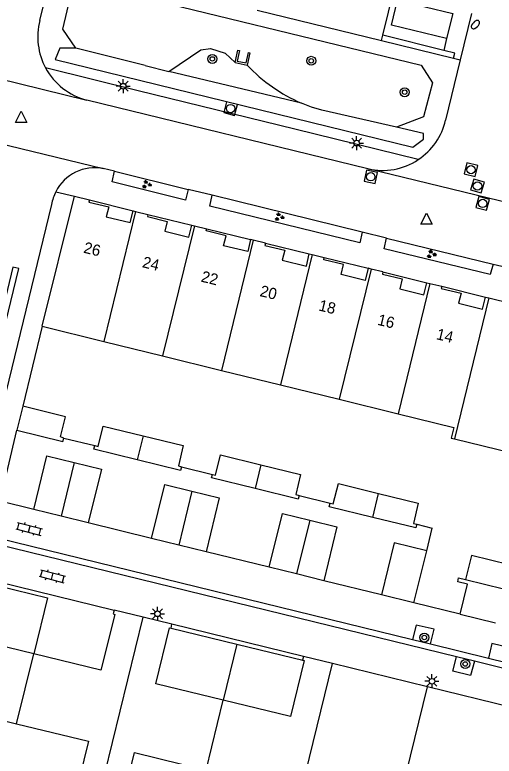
# Model space of a CAD drawing. Extents: x 128999 to 131010, y 395498 to 399007.
# Drawn here: x 129171.9 to 129214.7, y 397851.3 to 397917.4 of the extents above; entities that cross this region are included whole.
import ezdxf

# ---------------------------------------------------------------- set-up
doc = ezdxf.new("R2010")
doc.units = 0
for name, color, linetype in [('gg-afsc-erfafscheiding', 7, 'Continuous'), ('gg-afsc-muur', 7, 'Continuous'), ('gg-anno-huisnummerreeks BGT', 7, 'Continuous'), ('gg-bbg-bijgebouw', 7, 'Continuous'), ('gg-bbg-gedigitaliseerde bebouwing', 7, 'Continuous'), ('gg-bbg-hoofdgebouw', 7, 'Continuous'), ('gg-bbg-luifel en loopbrug', 7, 'Continuous'), ('gg-bbg-onder overbouw', 7, 'Continuous'), ('gg-bbg-pand overbouw', 7, 'Continuous'), ('gg-bbg-tussenscheiding', 7, 'Continuous'), ('gg-knt-verharding', 7, 'Continuous'), ('gg-kntw-wadi', 7, 'Continuous'), ('gg-kwrk-uitstroombak niveau min 01', 7, 'Continuous'), ('gt-grn-afwateringsgoot', 7, 'Continuous'), ('gt-grn-groengrens', 7, 'Continuous'), ('gt-grn-weggrens', 7, 'Continuous'), ('gt-symb-boom', 7, 'Continuous'), ('gt-symb-brandkraan', 7, 'Continuous'), ('gt-symb-groenvak', 7, 'Continuous'), ('gt-symb-klinker verharding', 7, 'Continuous'), ('gt-symb-lichtmast', 7, 'Continuous'), ('gt-symb-rioolschacht', 7, 'Continuous'), ('gt-symb-waterafsluiter', 7, 'Continuous')]:
    doc.layers.add(name, color=color, linetype=linetype)

# ---------------------------------------------------------------- blocks, each defined once
blk = doc.blocks.new('gt0-BOOM')
at = {"layer": 'gt-symb-boom'}
for radius in [0.4, 0.2]:
    blk.add_circle((0, 0), radius, dxfattribs=at)
blk = doc.blocks.new('gt0-LMAST')
at = {"layer": 'gt-symb-lichtmast'}
for p, q in [((-0.182, 0.173), (-0.447, 0.438)), ((-0.005, 0.246), (-0.005, 0.621)), ((0.172, 0.173), (0.437, 0.438)), ((-0.255, -0.004), (-0.63, -0.004)), ((-0.182, -0.181), (-0.447, -0.446)), ((-0.005, -0.254), (-0.005, -0.629)), ((0.437, -0.446), (0.172, -0.181)), ((0.245, -0.004), (0.62, -0.004))]:
    blk.add_line(p, q, dxfattribs=at)
blk.add_circle((-0.005, -0.004), 0.25, dxfattribs=at)
blk = doc.blocks.new('gt0-RS')
at = {"layer": 'gt-symb-rioolschacht'}
blk.add_lwpolyline([(-0.5, -0.5), (0.5, -0.5), (0.5, 0.5), (-0.5, 0.5)], close=True, dxfattribs=at)
blk.add_circle((0, 0), 0.375, dxfattribs=at)
blk = doc.blocks.new('gt0-BR')
at = {"layer": 'gt-symb-brandkraan'}
for centre, radius, start, end in [((-0.244, 0), 0.206, 107.56694, 252.43307), ((0.599, -2.664), 3, 106.89205, 107.56694), ((0, -0.691), 0.938, 73.10799, 106.89205), ((-0.599, -2.664), 3, 72.43309, 73.10799), ((0.244, 0), 0.206, 287.56695, 72.43309), ((0.599, 2.664), 3, 252.43307, 253.10797), ((0, 0.691), 0.938, 253.10797, 286.89206), ((-0.599, 2.664), 3, 286.89206, 287.56695)]:
    blk.add_arc(centre, radius, start, end, dxfattribs=at)
blk = doc.blocks.new('gt0-WAFSL')
at = {"layer": 'gt-symb-waterafsluiter'}
for p, q in [((-0.5, -0.333), (0, 0.667)), ((0, 0.667), (0.5, -0.333)), ((0.5, -0.333), (-0.5, -0.333))]:
    blk.add_line(p, q, dxfattribs=at)
blk = doc.blocks.new('gt0-GRVAK')
at = {"layer": 'gt-symb-groenvak'}
for p, q in [((-0.11, 0.189), (-0.228, 0.24)), ((-0.182, 0.153), (0.088, 0.153)), ((-0.091, 0.211), (-0.156, 0.322)), ((-0.047, 0.214), (-0.047, 0.393)), ((-0.004, 0.211), (0.061, 0.322)), ((0.015, 0.189), (0.133, 0.24)), ((0.262, -0.052), (0.197, 0.059)), ((0.305, -0.049), (0.305, 0.13)), ((0.349, -0.052), (0.414, 0.059)), ((-0.245, -0.228), (-0.363, -0.177)), ((-0.318, -0.264), (-0.047, -0.264)), ((-0.226, -0.206), (-0.291, -0.095)), ((-0.183, -0.203), (-0.183, -0.024)), ((-0.139, -0.206), (-0.074, -0.095)), ((-0.12, -0.228), (-0.002, -0.177)), ((0.243, -0.074), (0.125, -0.023)), ((0.17, -0.11), (0.441, -0.11)), ((0.368, -0.074), (0.486, -0.023))]:
    blk.add_line(p, q, dxfattribs=at)
blk = doc.blocks.new('gt0-KL1')
at = {"layer": 'gt-symb-klinker verharding'}
for p, q in [((-1.15, 0.3), (1.15, 0.3)), ((-1, -0.3), (-1, 0.3)), ((-0.5, 0.3), (-0.5, 0.45)), ((0, -0.3), (0, 0.3)), ((0.5, 0.3), (0.5, 0.45)), ((1, -0.3), (1, 0.3)), ((-1.15, -0.3), (1.15, -0.3)), ((-0.5, -0.45), (-0.5, -0.3)), ((0.5, -0.45), (0.5, -0.3))]:
    blk.add_line(p, q, dxfattribs=at)

msp = doc.modelspace()

# ---------------------------------------------------------------- linework, layer by layer
at = {"layer": 'gg-afsc-erfafscheiding'}
for p, q in [((129176.315, 397879.625), (129179.086, 397878.945)), ((129186.814, 397877.05), (129189.565, 397876.375)), ((129197.308, 397874.5), (129200.059, 397873.807)), ((129207.794, 397871.933), (129209.184, 397871.593))]:
    msp.add_line(p, q, dxfattribs=at)
at = {"layer": 'gg-afsc-muur'}
for p, q in [((129210.198, 397914.176), (129204.776, 397915.535)), ((129204.662, 397915.068), (129211.074, 397913.501)), ((129174.381, 397889.586), (129172.667, 397882.461)), ((129208.688, 397869.581), (129209.184, 397871.593)), ((129211.665, 397863.935), (129207.543, 397864.931))]:
    msp.add_line(p, q, dxfattribs=at)
msp.add_lwpolyline([(129211.074, 397913.501), (129211.185, 397913.929), (129210.198, 397914.176)], dxfattribs=at)
at = {"layer": 'gg-bbg-bijgebouw'}
for p, q in [((129172.667, 397882.461), (129172.125, 397880.326)), ((129212.144, 397867.007), (129215.544, 397866.178)), ((129211.665, 397863.935), (129214.822, 397863.155))]:
    msp.add_line(p, q, dxfattribs=at)
for points in [[(129176.315, 397879.625), (129176.024, 397879.718), (129176.459, 397881.529), (129172.667, 397882.461)], [(129172.125, 397880.326), (129176.234, 397879.304), (129176.315, 397879.625)], [(129179.086, 397878.945), (129179.374, 397878.884), (129179.811, 397880.694), (129183.382, 397879.82)], [(129183.382, 397879.82), (129186.953, 397878.946), (129186.535, 397877.144), (129186.814, 397877.05)], [(129182.86, 397877.687), (129178.998, 397878.63), (129179.086, 397878.945)], [(129186.814, 397877.05), (129186.729, 397876.742), (129182.86, 397877.687)], [(129189.565, 397876.375), (129189.851, 397876.313), (129190.301, 397878.122), (129193.886, 397877.245)], [(129193.886, 397877.245), (129197.426, 397876.38), (129197.006, 397874.578), (129197.308, 397874.5)], [(129193.366, 397875.12), (129189.496, 397876.069), (129189.565, 397876.375)], [(129200.059, 397873.807), (129200.349, 397873.752), (129200.809, 397875.556), (129204.39, 397874.678)], [(129197.308, 397874.5), (129197.214, 397874.176), (129193.366, 397875.12)], [(129204.39, 397874.678), (129207.918, 397873.813), (129207.503, 397871.998), (129207.794, 397871.933)], [(129203.869, 397872.548), (129199.978, 397873.501), (129200.059, 397873.807)], [(129207.794, 397871.933), (129207.712, 397871.607), (129203.869, 397872.548)], [(129211.665, 397863.935), (129212.324, 397866.6), (129211.45, 397866.816), (129211.534, 397867.156), (129212.144, 397867.007)]]:
    msp.add_lwpolyline(points, dxfattribs=at)
at = {"layer": 'gg-bbg-gedigitaliseerde bebouwing'}
for points in [[(129170.887, 397849.187), (129164.494, 397850.752), (129165.709, 397855.716), (129172.104, 397854.151)], [(129172.104, 397854.151), (129178.505, 397852.584), (129177.29, 397847.62), (129170.887, 397849.187)], [(129187.787, 397845.051), (129181.393, 397846.616), (129182.608, 397851.58), (129189.004, 397850.015)]]:
    msp.add_lwpolyline(points, dxfattribs=at)
at = {"layer": 'gg-bbg-hoofdgebouw'}
for p, q in [((129193.572, 397917.778), (129204.662, 397915.068)), ((129204.662, 397915.068), (129204.776, 397915.535)), ((129174.381, 397889.586), (129177.25, 397901.18)), ((129177.25, 397901.18), (129178.589, 397900.854)), ((129182.483, 397899.886), (129182.713, 397899.83)), ((129182.713, 397899.83), (129183.811, 397899.565)), ((129187.73, 397898.596), (129187.964, 397898.54)), ((129187.964, 397898.54), (129189.058, 397898.28)), ((129193.216, 397897.258), (129192.978, 397897.316)), ((129194.29, 397896.995), (129193.216, 397897.258)), ((129198.212, 397896.038), (129198.468, 397895.975)), ((129198.468, 397895.975), (129199.539, 397895.71)), ((129203.721, 397894.693), (129203.462, 397894.757)), ((129204.78, 397894.433), (129203.721, 397894.693)), ((129208.702, 397893.476), (129208.974, 397893.409)), ((129208.974, 397893.409), (129210.019, 397893.154)), ((129213.94, 397892.192), (129214.226, 397892.122)), ((129214.226, 397892.122), (129216.484, 397891.571)), ((129174.381, 397889.586), (129179.875, 397888.236)), ((129179.875, 397888.236), (129185.126, 397886.946)), ((129185.126, 397886.946), (129190.378, 397885.656)), ((129190.378, 397885.656), (129195.628, 397884.366)), ((129195.628, 397884.366), (129200.879, 397883.076)), ((129200.879, 397883.076), (129206.13, 397881.786)), ((129211.148, 397879.543), (129218.43, 397877.766)), ((129183.391, 397863.654), (129180.807, 397864.277)), ((129185.945, 397863.038), (129183.391, 397863.654)), ((129185.874, 397862.679), (129185.945, 397863.038)), ((129200.292, 397859.522), (129197.692, 397860.16)), ((129208.741, 397857.45), (129200.292, 397859.522)), ((129217.19, 397855.378), (129208.741, 397857.45))]:
    msp.add_line(p, q, dxfattribs=at)
for points in [[(129204.776, 397915.535), (129206.317, 397921.852), (129210.624, 397920.773), (129210.677, 397920.986), (129211.567, 397920.763), (129212.165, 397923.183), (129212.388, 397923.128)], [(129206.13, 397881.786), (129211.102, 397880.565), (129210.875, 397879.61), (129211.148, 397879.543)], [(129173.634, 397860.389), (129167.637, 397861.852), (129168.852, 397866.829), (129168.986, 397866.802)], [(129180.807, 397864.277), (129180.723, 397863.936), (129180.848, 397863.905), (129179.62, 397858.929), (129173.634, 397860.389)], [(129190.532, 397856.248), (129184.531, 397857.702), (129185.748, 397862.713), (129185.874, 397862.679)], [(129197.74, 397859.783), (129196.524, 397854.796), (129190.532, 397856.248)], [(129197.692, 397860.16), (129197.607, 397859.811), (129197.74, 397859.783)]]:
    msp.add_lwpolyline(points, dxfattribs=at)
at = {"layer": 'gg-bbg-luifel en loopbrug'}
for p, q in [((129211, 397917.465), (129210.455, 397915.231)), ((129173.636, 397873.258), (129174.804, 397878.036)), ((129174.804, 397878.036), (129177.232, 397877.442)), ((129177.232, 397877.442), (129176.063, 397872.662)), ((129177.232, 397877.442), (129179.661, 397876.848)), ((129179.661, 397876.848), (129178.491, 397872.066)), ((129184.139, 397870.679), (129185.31, 397875.467)), ((129185.31, 397875.467), (129187.738, 397874.873)), ((129187.738, 397874.873), (129186.567, 397870.082)), ((129187.738, 397874.873), (129190.167, 397874.279)), ((129190.167, 397874.279), (129188.995, 397869.486)), ((129176.063, 397872.662), (129173.636, 397873.258)), ((129194.642, 397868.099), (129195.815, 397872.898)), ((129195.815, 397872.898), (129198.243, 397872.304)), ((129178.491, 397872.066), (129176.063, 397872.662)), ((129198.243, 397872.304), (129197.069, 397867.503)), ((129198.243, 397872.304), (129200.672, 397871.71)), ((129200.672, 397871.71), (129199.497, 397866.907)), ((129186.567, 397870.082), (129184.139, 397870.679)), ((129205.777, 397870.293), (129204.639, 397865.644)), ((129208.688, 397869.581), (129205.777, 397870.293)), ((129188.995, 397869.486), (129186.567, 397870.082)), ((129207.543, 397864.931), (129208.688, 397869.581)), ((129212.667, 397869.147), (129212.144, 397867.007)), ((129216.067, 397868.315), (129212.667, 397869.147)), ((129197.069, 397867.503), (129194.642, 397868.099)), ((129199.497, 397866.907), (129197.069, 397867.503)), ((129207.543, 397864.931), (129204.639, 397865.644)), ((129185.874, 397862.679), (129191.756, 397861.236)), ((129191.756, 397861.236), (129190.532, 397856.248)), ((129191.756, 397861.236), (129197.74, 397859.783))]:
    msp.add_line(p, q, dxfattribs=at)
for points in [[(129210.455, 397915.231), (129205.532, 397916.435), (129206.079, 397918.669), (129211, 397917.465)], [(129168.986, 397866.802), (129174.854, 397865.362), (129173.634, 397860.389)]]:
    msp.add_lwpolyline(points, dxfattribs=at)
at = {"layer": 'gg-bbg-onder overbouw'}
for points in [[(129178.589, 397900.854), (129178.542, 397900.66), (129180.314, 397900.229), (129180.099, 397899.345), (129182.221, 397898.826), (129182.483, 397899.886)], [(129183.811, 397899.565), (129183.764, 397899.371), (129185.536, 397898.94), (129185.321, 397898.056), (129187.467, 397897.528), (129187.73, 397898.596)], [(129192.978, 397897.316), (129192.714, 397896.243), (129190.568, 397896.771), (129190.783, 397897.655), (129189.011, 397898.086), (129189.058, 397898.28)], [(129194.29, 397896.995), (129194.243, 397896.801), (129196.015, 397896.37), (129195.8, 397895.486), (129197.946, 397894.958), (129198.212, 397896.038)], [(129203.462, 397894.757), (129203.195, 397893.673), (129201.049, 397894.201), (129201.264, 397895.085), (129199.492, 397895.516), (129199.539, 397895.71)], [(129204.78, 397894.433), (129204.733, 397894.239), (129206.505, 397893.808), (129206.29, 397892.924), (129208.436, 397892.396), (129208.702, 397893.476)], [(129210.019, 397893.154), (129209.972, 397892.96), (129211.744, 397892.529), (129211.529, 397891.645), (129213.675, 397891.117), (129213.94, 397892.192)]]:
    msp.add_lwpolyline(points, dxfattribs=at)
at = {"layer": 'gg-bbg-pand overbouw'}
for p, q in [((129178.589, 397900.854), (129182.483, 397899.886)), ((129183.811, 397899.565), (129187.73, 397898.596)), ((129189.058, 397898.28), (129192.978, 397897.316)), ((129194.29, 397896.995), (129198.212, 397896.038)), ((129199.539, 397895.71), (129203.462, 397894.757)), ((129204.78, 397894.433), (129208.702, 397893.476)), ((129210.019, 397893.154), (129213.94, 397892.192))]:
    msp.add_line(p, q, dxfattribs=at)
at = {"layer": 'gg-bbg-tussenscheiding'}
for p, q in [((129182.713, 397899.83), (129179.875, 397888.236)), ((129187.964, 397898.54), (129185.126, 397886.946)), ((129193.216, 397897.258), (129190.378, 397885.656)), ((129198.468, 397895.975), (129195.628, 397884.366)), ((129203.721, 397894.693), (129200.879, 397883.076)), ((129208.974, 397893.409), (129206.13, 397881.786)), ((129214.226, 397892.122), (129211.148, 397879.543)), ((129183.382, 397879.82), (129182.86, 397877.687)), ((129193.886, 397877.245), (129193.366, 397875.12)), ((129203.869, 397872.548), (129204.39, 397874.678)), ((129177.784, 397840.785), (129183.391, 397863.654)), ((129172.104, 397854.151), (129173.634, 397860.389)), ((129194.685, 397836.656), (129200.292, 397859.522)), ((129206.77, 397849.414), (129208.741, 397857.45)), ((129189.004, 397850.015), (129190.532, 397856.248))]:
    msp.add_line(p, q, dxfattribs=at)
at = {"layer": 'gg-knt-verharding'}
for p, q in [((129174.176, 397916.836), (129175.556, 397922.519)), ((129212.686, 397917.47), (129211.681, 397913.358)), ((129210.455, 397915.231), (129210.198, 397914.176)), ((129211.681, 397913.358), (129210.364, 397907.966)), ((129211.074, 397913.501), (129211.681, 397913.358)), ((129182.944, 397910.594), (129174.682, 397912.627)), ((129196.925, 397907.152), (129182.944, 397910.594)), ((129203.442, 397903.628), (129178.37, 397909.753)), ((129207.929, 397904.444), (129196.925, 397907.152)), ((129180.841, 397903.404), (129179.825, 397903.659)), ((129180.841, 397903.404), (129187.408, 397901.792)), ((129189.54, 397901.274), (129187.408, 397901.792)), ((129202.918, 397897.981), (129189.54, 397901.274)), ((129175.225, 397900.448), (129168.856, 397874.4)), ((129205.102, 397897.446), (129202.918, 397897.981)), ((129205.102, 397897.446), (129214.604, 397895.135)), ((129214.604, 397895.135), (129260.991, 397883.832)), ((129170.607, 397874.002), (129172.125, 397880.326)), ((129173.636, 397873.258), (129170.607, 397874.002)), ((129184.139, 397870.679), (129178.491, 397872.066)), ((129194.642, 397868.099), (129188.995, 397869.486)), ((129169.068, 397867.148), (129180.807, 397864.277)), ((129204.639, 397865.644), (129199.497, 397866.907)), ((129197.692, 397860.16), (129185.945, 397863.038))]:
    msp.add_line(p, q, dxfattribs=at)
for points in [[(129187.408, 397901.792), (129187.158, 397900.846), (129180.615, 397902.462), (129180.841, 397903.404)], [(129202.918, 397897.981), (129202.704, 397897.034), (129189.336, 397900.309), (129189.54, 397901.274)], [(129214.604, 397895.135), (129214.359, 397894.19), (129204.875, 397896.496), (129205.102, 397897.446)], [(129209.022, 397861.262), (129209.347, 397862.592), (129207.737, 397862.953), (129207.419, 397861.654)], [(129215.782, 397859.608), (129216.103, 397860.919), (129214.506, 397861.298), (129214.188, 397859.998)], [(129212.937, 397859.72), (129212.604, 397858.453), (129211.013, 397858.833), (129211.348, 397860.109)]]:
    msp.add_lwpolyline(points, dxfattribs=at)
for centre, radius, start, end in [((129179.779, 397915.375), 5.79, 165.3808, 208.32944), ((129179.797, 397915.387), 5.812, 208.35397, 255.78859), ((129204.748, 397909.246), 5.76, 303.52195, 347.16052), ((129204.737, 397909.253), 5.772, 257.03926, 303.57493), ((129179.084, 397899.82), 3.91, 79.08142, 153.21147), ((129179.085, 397899.819), 3.911, 153.2056, 170.74495)]:
    msp.add_arc(centre, radius, start, end, dxfattribs=at)
at = {"layer": 'gg-kntw-wadi'}
for q in [(129177.395, 397914.398), (129185.668, 397912.317)]:
    msp.add_line((129183.578, 397912.843), q, dxfattribs=at)
for points in [[(129177.395, 397914.398), (129176.211, 397916.072), (129176.876, 397918.884), (129177.808, 397919.746), (129179.329, 397919.918), (129208.175, 397912.862), (129209.197, 397911.305), (129208.409, 397908.262), (129205.98, 397907.329)], [(129185.668, 397912.317), (129188.541, 397914.233), (129189.402, 397914.369), (129190.696, 397913.925), (129191.605, 397913.095)], [(129205.98, 397907.329), (129199.314, 397908.844), (129198.4, 397909.133), (129197.508, 397909.482)]]:
    msp.add_lwpolyline(points, dxfattribs=at)
msp.add_arc((129203.203, 397922.752), 14.44, 223.22046, 246.7732, dxfattribs=at)
at = {"layer": 'gg-kwrk-uitstroombak niveau min 01'}
msp.add_line((129191.605, 397913.095), (129192.68, 397912.863), dxfattribs=at)
msp.add_lwpolyline([(129191.605, 397913.095), (129191.842, 397914.199), (129191.989, 397914.168), (129191.789, 397913.239), (129192.571, 397913.071), (129192.771, 397914), (129192.917, 397913.968), (129192.68, 397912.863)], dxfattribs=at)
at = {"layer": 'gt-grn-afwateringsgoot'}
for p, q in [((129211.348, 397860.109), (129137.287, 397878.231)), ((129137.426, 397878.782), (129207.419, 397861.654)), ((129207.419, 397861.654), (129209.022, 397861.262)), ((129209.022, 397861.262), (129214.188, 397859.998)), ((129212.937, 397859.72), (129211.348, 397860.109)), ((129225.674, 397856.603), (129212.937, 397859.72)), ((129214.188, 397859.998), (129215.782, 397859.608))]:
    msp.add_line(p, q, dxfattribs=at)
msp.add_lwpolyline([(129172.306, 397894.741), (129171.77, 397894.87), (129170.116, 397888.145), (129170.662, 397888.004), (129172.306, 397894.741)], dxfattribs=at)
at = {"layer": 'gt-grn-groengrens'}
msp.add_line((129197.508, 397909.482), (129185.668, 397912.317), dxfattribs=at)
msp.add_lwpolyline([(129177.395, 397914.398), (129175.959, 397914.398), (129175.538, 397913.382), (129207.451, 397905.568), (129208.398, 397906.275), (129208.398, 397906.789), (129205.98, 397907.329)], dxfattribs=at)
at = {"layer": 'gt-grn-weggrens'}
for p, q in [((129162.731, 397913.595), (129178.37, 397909.753)), ((129168.603, 397906.39), (129179.825, 397903.659)), ((129219.004, 397899.836), (129203.442, 397903.628)), ((129175.594, 397901.582), (129177.25, 397901.18))]:
    msp.add_line(p, q, dxfattribs=at)

# ---------------------------------------------------------------- block references
at = {"layer": 'gt-symb-boom'}
for p in [(129189.561, 397913.426), (129198.383, 397913.256), (129206.719, 397910.457), (129208.467, 397861.837), (129212.118, 397859.481)]:
    msp.add_blockref('gt0-BOOM', p, dxfattribs=at)
at = {"layer": 'gt-symb-brandkraan', "rotation": -135.08104065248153}
msp.add_blockref('gt0-BR', (129213.026, 397916.482), dxfattribs=at)
at = {"layer": 'gt-symb-groenvak'}
for p in [(129183.687, 397902.236), (129195.522, 397899.331), (129209.099, 397896.009)]:
    msp.add_blockref('gt0-GRVAK', p, dxfattribs=at)
at = {"layer": 'gt-symb-klinker verharding'}
for p, rotation in [((129173.228, 397871.519), -14.536509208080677), ((129175.287, 397867.301), -14.536509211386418)]:
    msp.add_blockref('gt0-KL1', p, dxfattribs=dict(at, rotation=rotation))
at = {"layer": 'gt-symb-lichtmast'}
for p in [(129181.608, 397910.995), (129202.437, 397905.922), (129184.678, 397863.958), (129209.154, 397857.938)]:
    msp.add_blockref('gt0-LMAST', p, dxfattribs=at)
at = {"layer": 'gt-symb-rioolschacht'}
for p, rotation in [((129191.187, 397908.996), 75.2272760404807), ((129212.637, 397903.55), 166.75619797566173), ((129203.694, 397902.921), -11.770626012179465), ((129213.217, 397902.094), 163.50377577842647), ((129213.677, 397900.541), 164.86552497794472)]:
    msp.add_blockref('gt0-RS', p, dxfattribs=dict(at, rotation=rotation))
at = {"layer": 'gt-symb-waterafsluiter'}
for p in [(129172.508, 397908.092), (129208.661, 397899.013)]:
    msp.add_blockref('gt0-WAFSL', p, dxfattribs=at)

# ---------------------------------------------------------------- texts
at = {"layer": 'gg-anno-huisnummerreeks BGT'}
for s, p in [('26', (129178.003, 397896.159)), ('24', (129183.246, 397894.865)), ('22', (129188.492, 397893.58)), ('20', (129193.735, 397892.293)), ('18', (129198.98, 397891.008)), ('16', (129204.227, 397889.73)), ('14', (129209.473, 397888.449))]:
    msp.add_text(s, height=1, rotation=346.4, dxfattribs=at).set_placement(p)

doc.saveas('drawing.dxf')
